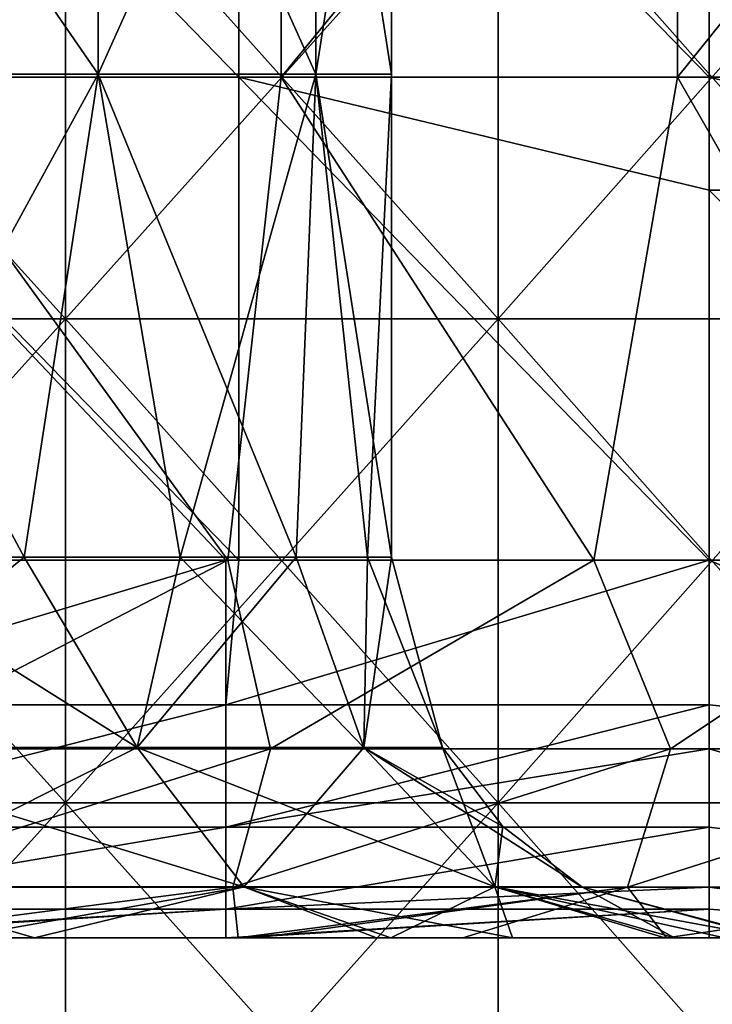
# Model space of a CAD drawing. Header units: inches. Extents: x -4.75 to 4.5, y 0 to 1.88.
# Tile 271 of 462: x 1.54 to 1.65, y 0.49 to 0.65. Entities that reach past the tile are written whole.
import ezdxf

# ---------------------------------------------------------------- set-up
doc = ezdxf.new("R2010")
doc.units = ezdxf.units.IN
doc.header["$LTSCALE"] = 101.851852
doc.header["$MEASUREMENT"] = 0
for name, color, linetype in [('10', 7, 'CONTINUOUS'), ('11', 7, 'CONTINUOUS'), ('12', 7, 'CONTINUOUS'), ('147', 7, 'CONTINUOUS'), ('152', 7, 'CONTINUOUS'), ('153', 7, 'CONTINUOUS'), ('16', 7, 'CONTINUOUS'), ('169', 7, 'CONTINUOUS'), ('17', 7, 'CONTINUOUS'), ('170', 7, 'CONTINUOUS'), ('20', 7, 'CONTINUOUS'), ('33', 7, 'CONTINUOUS')]:
    doc.layers.add(name, color=color, linetype=linetype)

msp = doc.modelspace()

# ---------------------------------------------------------------- linework, layer by layer
at = {"layer": '10', "color": 13, "linetype": 'Continuous', "true_color": 0xd67263}
for points in [[(1.53878, 0.5, 1.69548), (1.48364, 0.5, 1.64522), (1.45988, 0.5, 1.69548), (1.53878, 0.5, 1.69548)], [(1.53878, 0.5, 1.69548), (1.45988, 0.5, 1.69548), (1.47084, 0.5, 1.77556), (1.53878, 0.5, 1.69548)], [(1.54757, 0.5, 0.65444), (1.47825, 0.5, 0.57436), (1.46819, 0.5, 0.65444), (1.54757, 0.5, 0.65444)], [(1.54757, 0.5, 0.65444), (1.46819, 0.5, 0.65444), (1.51923, 0.5, 0.73452), (1.54757, 0.5, 0.65444)], [(1.54954, 0.5, 2.17596), (1.48917, 0.5, 2.09588), (1.47007, 0.5, 2.17596), (1.54954, 0.5, 2.17596)], [(1.54954, 0.5, 2.17596), (1.47007, 0.5, 2.17596), (1.52878, 0.5, 2.25604), (1.54954, 0.5, 2.17596)], [(1.55033, 0.5, 1.77556), (1.53878, 0.5, 1.69548), (1.47084, 0.5, 1.77556), (1.55033, 0.5, 1.77556)], [(1.55033, 0.5, 1.77556), (1.47084, 0.5, 1.77556), (1.47907, 0.5, 1.85564), (1.55033, 0.5, 1.77556)], [(1.5543, 0.5, 0.89468), (1.47461, 0.5, 0.89468), (1.53632, 0.5, 0.97476), (1.5543, 0.5, 0.89468)], [(1.47461, 0.5, 0.89468), (1.5543, 0.5, 0.89468), (1.50585, 0.5, 0.8146), (1.47461, 0.5, 0.89468)], [(1.55527, 0.5, 1.13492), (1.50347, 0.5, 1.05484), (1.47684, 0.5, 1.13439), (1.55527, 0.5, 1.13492)], [(1.55527, 0.5, 1.13492), (1.47684, 0.5, 1.13439), (1.48363, 0.5, 1.13677), (1.55527, 0.5, 1.13492)], [(1.5581, 0.5, 0.57436), (1.50303, 0.5, 0.49428), (1.47825, 0.5, 0.57436), (1.5581, 0.5, 0.57436)], [(1.5581, 0.5, 0.57436), (1.47825, 0.5, 0.57436), (1.54757, 0.5, 0.65444), (1.5581, 0.5, 0.57436)], [(1.49492, 0.5, 1.93572), (1.559, 0.5, 1.85564), (1.47907, 0.5, 1.85564), (1.49492, 0.5, 1.93572)], [(1.559, 0.5, 1.85564), (1.55033, 0.5, 1.77556), (1.47907, 0.5, 1.85564), (1.559, 0.5, 1.85564)], [(1.52649, 0.5, 1.15677), (1.55527, 0.5, 1.13492), (1.48363, 0.5, 1.13677), (1.52649, 0.5, 1.15677)], [(1.52651, 0.5, 1.62523), (1.48364, 0.5, 1.64522), (1.53878, 0.5, 1.69548), (1.52651, 0.5, 1.62523)], [(1.5669, 0.5, 2.0158), (1.48692, 0.5, 2.0158), (1.48917, 0.5, 2.09588), (1.5669, 0.5, 2.0158)], [(1.48692, 0.5, 2.0158), (1.5669, 0.5, 2.0158), (1.49492, 0.5, 1.93572), (1.48692, 0.5, 2.0158)], [(1.56756, 0.5, 2.09588), (1.5669, 0.5, 2.0158), (1.48917, 0.5, 2.09588), (1.56756, 0.5, 2.09588)], [(1.56756, 0.5, 2.09588), (1.48917, 0.5, 2.09588), (1.54954, 0.5, 2.17596), (1.56756, 0.5, 2.09588)], [(1.57322, 0.5, 2.33616), (1.52878, 0.5, 2.25604), (1.49453, 0.5, 2.33612), (1.57322, 0.5, 2.33616)], [(1.57322, 0.5, 2.33616), (1.49453, 0.5, 2.33612), (1.50743, 0.5, 2.37913), (1.57322, 0.5, 2.33616)], [(1.49492, 0.5, 1.93572), (1.5669, 0.5, 2.0158), (1.57358, 0.5, 1.93572), (1.49492, 0.5, 1.93572)], [(1.49492, 0.5, 1.93572), (1.57358, 0.5, 1.93572), (1.559, 0.5, 1.85564), (1.49492, 0.5, 1.93572)], [(1.57118, 0.5, 0.3125), (1.49551, 0.5, 0.3125), (1.5161, 0.5, 0.33412), (1.57118, 0.5, 0.3125)], [(1.58212, 0.5, 0.49428), (1.50957, 0.5, 0.4142), (1.50303, 0.5, 0.49428), (1.58212, 0.5, 0.49428)], [(1.58212, 0.5, 0.49428), (1.50303, 0.5, 0.49428), (1.5581, 0.5, 0.57436), (1.58212, 0.5, 0.49428)], [(1.58258, 0.5, 1.05484), (1.53632, 0.5, 0.97476), (1.50347, 0.5, 1.05484), (1.58258, 0.5, 1.05484)], [(1.58258, 0.5, 1.05484), (1.50347, 0.5, 1.05484), (1.55527, 0.5, 1.13492), (1.58258, 0.5, 1.05484)], [(1.5543, 0.5, 0.89468), (1.58512, 0.5, 0.8146), (1.50585, 0.5, 0.8146), (1.5543, 0.5, 0.89468)], [(1.58512, 0.5, 0.8146), (1.51923, 0.5, 0.73452), (1.50585, 0.5, 0.8146), (1.58512, 0.5, 0.8146)], [(1.58903, 0.5, 0.4142), (1.5161, 0.5, 0.33412), (1.50957, 0.5, 0.4142), (1.58903, 0.5, 0.4142)], [(1.58903, 0.5, 0.4142), (1.50957, 0.5, 0.4142), (1.58212, 0.5, 0.49428), (1.58903, 0.5, 0.4142)], [(1.59594, 0.5, 0.33412), (1.57118, 0.5, 0.3125), (1.5161, 0.5, 0.33412), (1.59594, 0.5, 0.33412)], [(1.59594, 0.5, 0.33412), (1.5161, 0.5, 0.33412), (1.58903, 0.5, 0.4142), (1.59594, 0.5, 0.33412)], [(1.59917, 0.5, 0.73452), (1.54757, 0.5, 0.65444), (1.51923, 0.5, 0.73452), (1.59917, 0.5, 0.73452)], [(1.59917, 0.5, 0.73452), (1.51923, 0.5, 0.73452), (1.58512, 0.5, 0.8146), (1.59917, 0.5, 0.73452)], [(1.59613, 0.5, 1.21455), (1.55527, 0.5, 1.13492), (1.52649, 0.5, 1.15677), (1.59613, 0.5, 1.21455)], [(1.5395, 0.5, 1.6172), (1.52651, 0.5, 1.62523), (1.53878, 0.5, 1.69548), (1.5395, 0.5, 1.6172)], [(1.60719, 0.5, 2.25604), (1.54954, 0.5, 2.17596), (1.52878, 0.5, 2.25604), (1.60719, 0.5, 2.25604)], [(1.60719, 0.5, 2.25604), (1.52878, 0.5, 2.25604), (1.57646, 0.5, 2.33397), (1.60719, 0.5, 2.25604)], [(1.57646, 0.5, 2.33397), (1.52878, 0.5, 2.25604), (1.57322, 0.5, 2.33616), (1.57646, 0.5, 2.33397)], [(1.61524, 0.5, 0.97476), (1.5543, 0.5, 0.89468), (1.53632, 0.5, 0.97476), (1.61524, 0.5, 0.97476)], [(1.61524, 0.5, 0.97476), (1.53632, 0.5, 0.97476), (1.58258, 0.5, 1.05484), (1.61524, 0.5, 0.97476)], [(1.61505, 0.5, 1.6154), (1.5395, 0.5, 1.6172), (1.53878, 0.5, 1.69548), (1.61505, 0.5, 1.6154)], [(1.61767, 0.5, 1.69548), (1.61505, 0.5, 1.6154), (1.53878, 0.5, 1.69548), (1.61767, 0.5, 1.69548)], [(1.61767, 0.5, 1.69548), (1.53878, 0.5, 1.69548), (1.55033, 0.5, 1.77556), (1.61767, 0.5, 1.69548)], [(1.5395, 0.5, 1.6172), (1.61505, 0.5, 1.6154), (1.59849, 0.5, 1.56467), (1.5395, 0.5, 1.6172)], [(1.62695, 0.5, 0.65444), (1.5581, 0.5, 0.57436), (1.54757, 0.5, 0.65444), (1.62695, 0.5, 0.65444)], [(1.62695, 0.5, 0.65444), (1.54757, 0.5, 0.65444), (1.59917, 0.5, 0.73452), (1.62695, 0.5, 0.65444)], [(1.629, 0.5, 2.17596), (1.56756, 0.5, 2.09588), (1.54954, 0.5, 2.17596), (1.629, 0.5, 2.17596)], [(1.629, 0.5, 2.17596), (1.54954, 0.5, 2.17596), (1.60719, 0.5, 2.25604), (1.629, 0.5, 2.17596)], [(1.62982, 0.5, 1.77556), (1.61767, 0.5, 1.69548), (1.55033, 0.5, 1.77556), (1.62982, 0.5, 1.77556)], [(1.62982, 0.5, 1.77556), (1.55033, 0.5, 1.77556), (1.559, 0.5, 1.85564), (1.62982, 0.5, 1.77556)], [(1.63399, 0.5, 0.89468), (1.5543, 0.5, 0.89468), (1.61524, 0.5, 0.97476), (1.63399, 0.5, 0.89468)], [(1.5543, 0.5, 0.89468), (1.63399, 0.5, 0.89468), (1.58512, 0.5, 0.8146), (1.5543, 0.5, 0.89468)], [(1.63382, 0.5, 1.13492), (1.58258, 0.5, 1.05484), (1.55527, 0.5, 1.13492), (1.63382, 0.5, 1.13492)], [(1.63382, 0.5, 1.13492), (1.55527, 0.5, 1.13492), (1.59613, 0.5, 1.21455), (1.63382, 0.5, 1.13492)], [(1.63796, 0.5, 0.57436), (1.58212, 0.5, 0.49428), (1.5581, 0.5, 0.57436), (1.63796, 0.5, 0.57436)], [(1.63796, 0.5, 0.57436), (1.5581, 0.5, 0.57436), (1.62695, 0.5, 0.65444), (1.63796, 0.5, 0.57436)], [(1.57358, 0.5, 1.93572), (1.63894, 0.5, 1.85564), (1.559, 0.5, 1.85564), (1.57358, 0.5, 1.93572)], [(1.63894, 0.5, 1.85564), (1.62982, 0.5, 1.77556), (1.559, 0.5, 1.85564), (1.63894, 0.5, 1.85564)], [(1.64688, 0.5, 2.0158), (1.5669, 0.5, 2.0158), (1.64594, 0.5, 2.09588), (1.64688, 0.5, 2.0158)], [(1.5669, 0.5, 2.0158), (1.64688, 0.5, 2.0158), (1.57358, 0.5, 1.93572), (1.5669, 0.5, 2.0158)], [(1.64594, 0.5, 2.09588), (1.5669, 0.5, 2.0158), (1.56756, 0.5, 2.09588), (1.64594, 0.5, 2.09588)], [(1.64594, 0.5, 2.09588), (1.56756, 0.5, 2.09588), (1.629, 0.5, 2.17596), (1.64594, 0.5, 2.09588)], [(1.57335, 0.5, 0.3125), (1.57118, 0.5, 0.3125), (1.59594, 0.5, 0.33412), (1.57335, 0.5, 0.3125)], [(1.65118, 0.5, 0.3125), (1.57335, 0.5, 0.3125), (1.59594, 0.5, 0.33412), (1.65118, 0.5, 0.3125)], [(1.57358, 0.5, 1.93572), (1.64688, 0.5, 2.0158), (1.65225, 0.5, 1.93572), (1.57358, 0.5, 1.93572)], [(1.57358, 0.5, 1.93572), (1.65225, 0.5, 1.93572), (1.63894, 0.5, 1.85564), (1.57358, 0.5, 1.93572)], [(1.61044, 0.5, 2.31066), (1.60719, 0.5, 2.25604), (1.57646, 0.5, 2.33397), (1.61044, 0.5, 2.31066)], [(1.66122, 0.5, 0.49428), (1.58903, 0.5, 0.4142), (1.58212, 0.5, 0.49428), (1.66122, 0.5, 0.49428)], [(1.66122, 0.5, 0.49428), (1.58212, 0.5, 0.49428), (1.63796, 0.5, 0.57436), (1.66122, 0.5, 0.49428)], [(1.66169, 0.5, 1.05484), (1.61524, 0.5, 0.97476), (1.58258, 0.5, 1.05484), (1.66169, 0.5, 1.05484)], [(1.66169, 0.5, 1.05484), (1.58258, 0.5, 1.05484), (1.63382, 0.5, 1.13492), (1.66169, 0.5, 1.05484)], [(1.63399, 0.5, 0.89468), (1.6644, 0.5, 0.8146), (1.58512, 0.5, 0.8146), (1.63399, 0.5, 0.89468)], [(1.6644, 0.5, 0.8146), (1.59917, 0.5, 0.73452), (1.58512, 0.5, 0.8146), (1.6644, 0.5, 0.8146)], [(1.6685, 0.5, 0.4142), (1.59594, 0.5, 0.33412), (1.58903, 0.5, 0.4142), (1.6685, 0.5, 0.4142)], [(1.6685, 0.5, 0.4142), (1.58903, 0.5, 0.4142), (1.66122, 0.5, 0.49428), (1.6685, 0.5, 0.4142)], [(1.67579, 0.5, 0.33412), (1.65118, 0.5, 0.3125), (1.59594, 0.5, 0.33412), (1.67579, 0.5, 0.33412)], [(1.67579, 0.5, 0.33412), (1.59594, 0.5, 0.33412), (1.6685, 0.5, 0.4142), (1.67579, 0.5, 0.33412)], [(1.63382, 0.5, 1.13492), (1.59613, 0.5, 1.21455), (1.67447, 0.5, 1.215), (1.63382, 0.5, 1.13492)], [(1.59613, 0.5, 1.21455), (1.59848, 0.5, 1.21732), (1.67447, 0.5, 1.215), (1.59613, 0.5, 1.21455)], [(1.59848, 0.5, 1.21732), (1.64383, 0.5, 1.29472), (1.67447, 0.5, 1.215), (1.59848, 0.5, 1.21732)], [(1.59849, 0.5, 1.56467), (1.61505, 0.5, 1.6154), (1.61866, 0.5, 1.53725), (1.59849, 0.5, 1.56467)], [(1.67912, 0.5, 0.73452), (1.62695, 0.5, 0.65444), (1.59917, 0.5, 0.73452), (1.67912, 0.5, 0.73452)], [(1.67912, 0.5, 0.73452), (1.59917, 0.5, 0.73452), (1.6644, 0.5, 0.8146), (1.67912, 0.5, 0.73452)], [(1.68575, 0.5, 2.25628), (1.629, 0.5, 2.17596), (1.60719, 0.5, 2.25604), (1.68575, 0.5, 2.25628)], [(1.68575, 0.5, 2.25628), (1.60719, 0.5, 2.25604), (1.64413, 0.5, 2.2868), (1.68575, 0.5, 2.25628)], [(1.64413, 0.5, 2.2868), (1.60719, 0.5, 2.25604), (1.61044, 0.5, 2.31066), (1.64413, 0.5, 2.2868)], [(1.69191, 0.5, 1.6154), (1.61505, 0.5, 1.6154), (1.61767, 0.5, 1.69548), (1.69191, 0.5, 1.6154)], [(1.61505, 0.5, 1.6154), (1.69191, 0.5, 1.6154), (1.61866, 0.5, 1.53725), (1.61505, 0.5, 1.6154)], [(1.69416, 0.5, 0.97476), (1.63399, 0.5, 0.89468), (1.61524, 0.5, 0.97476), (1.69416, 0.5, 0.97476)], [(1.69416, 0.5, 0.97476), (1.61524, 0.5, 0.97476), (1.66169, 0.5, 1.05484), (1.69416, 0.5, 0.97476)], [(1.69657, 0.5, 1.69548), (1.69191, 0.5, 1.6154), (1.61767, 0.5, 1.69548), (1.69657, 0.5, 1.69548)], [(1.69657, 0.5, 1.69548), (1.61767, 0.5, 1.69548), (1.62982, 0.5, 1.77556), (1.69657, 0.5, 1.69548)], [(1.61866, 0.5, 1.53725), (1.69191, 0.5, 1.6154), (1.68989, 0.5, 1.53532), (1.61866, 0.5, 1.53725)], [(1.61866, 0.5, 1.53725), (1.68989, 0.5, 1.53532), (1.64547, 0.5, 1.48289), (1.61866, 0.5, 1.53725)], [(1.70633, 0.5, 0.65444), (1.63796, 0.5, 0.57436), (1.62695, 0.5, 0.65444), (1.70633, 0.5, 0.65444)], [(1.70633, 0.5, 0.65444), (1.62695, 0.5, 0.65444), (1.67912, 0.5, 0.73452), (1.70633, 0.5, 0.65444)], [(1.70846, 0.5, 2.17596), (1.64594, 0.5, 2.09588), (1.629, 0.5, 2.17596), (1.70846, 0.5, 2.17596)], [(1.70846, 0.5, 2.17596), (1.629, 0.5, 2.17596), (1.68575, 0.5, 2.25628), (1.70846, 0.5, 2.17596)], [(1.70931, 0.5, 1.77556), (1.69657, 0.5, 1.69548), (1.62982, 0.5, 1.77556), (1.70931, 0.5, 1.77556)], [(1.70931, 0.5, 1.77556), (1.62982, 0.5, 1.77556), (1.63894, 0.5, 1.85564), (1.70931, 0.5, 1.77556)], [(1.71237, 0.5, 1.13492), (1.66169, 0.5, 1.05484), (1.63382, 0.5, 1.13492), (1.71237, 0.5, 1.13492)], [(1.71237, 0.5, 1.13492), (1.63382, 0.5, 1.13492), (1.67447, 0.5, 1.215), (1.71237, 0.5, 1.13492)], [(1.71369, 0.5, 0.89468), (1.63399, 0.5, 0.89468), (1.69416, 0.5, 0.97476), (1.71369, 0.5, 0.89468)], [(1.63399, 0.5, 0.89468), (1.71369, 0.5, 0.89468), (1.6644, 0.5, 0.8146), (1.63399, 0.5, 0.89468)], [(1.71782, 0.5, 0.57436), (1.66122, 0.5, 0.49428), (1.63796, 0.5, 0.57436), (1.71782, 0.5, 0.57436)], [(1.71782, 0.5, 0.57436), (1.63796, 0.5, 0.57436), (1.70633, 0.5, 0.65444), (1.71782, 0.5, 0.57436)], [(1.65225, 0.5, 1.93572), (1.71888, 0.5, 1.85564), (1.63894, 0.5, 1.85564), (1.65225, 0.5, 1.93572)], [(1.71888, 0.5, 1.85564), (1.70931, 0.5, 1.77556), (1.63894, 0.5, 1.85564), (1.71888, 0.5, 1.85564)], [(1.64383, 0.5, 1.29472), (1.64546, 0.5, 1.2991), (1.72111, 0.5, 1.29508), (1.64383, 0.5, 1.29472)], [(1.64383, 0.5, 1.29472), (1.72111, 0.5, 1.29508), (1.67447, 0.5, 1.215), (1.64383, 0.5, 1.29472)], [(1.64546, 0.5, 1.2991), (1.6611, 0.5, 1.3747), (1.72111, 0.5, 1.29508), (1.64546, 0.5, 1.2991)], [(1.68989, 0.5, 1.53532), (1.65372, 0.5, 1.45583), (1.64547, 0.5, 1.48289), (1.68989, 0.5, 1.53532)], [(1.72432, 0.5, 2.09588), (1.64688, 0.5, 2.0158), (1.64594, 0.5, 2.09588), (1.72432, 0.5, 2.09588)], [(1.72432, 0.5, 2.09588), (1.64594, 0.5, 2.09588), (1.70846, 0.5, 2.17596), (1.72432, 0.5, 2.09588)], [(1.72685, 0.5, 2.0158), (1.64688, 0.5, 2.0158), (1.72432, 0.5, 2.09588), (1.72685, 0.5, 2.0158)], [(1.64688, 0.5, 2.0158), (1.72685, 0.5, 2.0158), (1.65225, 0.5, 1.93572), (1.64688, 0.5, 2.0158)], [(1.71551, 0.5, 0.30881), (1.65118, 0.5, 0.3125), (1.67579, 0.5, 0.33412), (1.71551, 0.5, 0.30881)]]:
    msp.add_3dface(points, dxfattribs=at)
at = {"layer": '11', "color": 13, "linetype": 'Continuous', "true_color": 0xd67263}
for points in [[(1.58032, 0.6425, 2.4065), (1.51347, 0.6425, 2.44909), (1.58032, 0.72258, 2.4065), (1.58032, 0.6425, 2.4065)], [(1.58032, 0.72258, 2.4065), (1.51347, 0.6425, 2.44909), (1.51347, 0.72258, 2.44909), (1.58032, 0.72258, 2.4065)], [(1.64597, 0.6425, 2.36208), (1.58032, 0.6425, 2.4065), (1.64597, 0.72258, 2.36208), (1.64597, 0.6425, 2.36208)], [(1.64597, 0.72258, 2.36208), (1.58032, 0.6425, 2.4065), (1.58032, 0.72258, 2.4065), (1.64597, 0.72258, 2.36208)], [(1.71037, 0.6425, 2.31587), (1.64597, 0.6425, 2.36208), (1.71037, 0.72258, 2.31587), (1.71037, 0.6425, 2.31587)], [(1.71037, 0.72258, 2.31587), (1.64597, 0.6425, 2.36208), (1.64597, 0.72258, 2.36208), (1.71037, 0.72258, 2.31587)], [(1.5715, 0.5625, 2.41227), (1.50987, 0.5625, 2.45131), (1.51347, 0.6425, 2.44909), (1.5715, 0.5625, 2.41227)], [(1.58032, 0.6425, 2.4065), (1.5715, 0.5625, 2.41227), (1.51347, 0.6425, 2.44909), (1.58032, 0.6425, 2.4065)], [(1.63212, 0.5625, 2.37167), (1.5715, 0.5625, 2.41227), (1.58032, 0.6425, 2.4065), (1.63212, 0.5625, 2.37167)], [(1.64597, 0.6425, 2.36208), (1.63212, 0.5625, 2.37167), (1.58032, 0.6425, 2.4065), (1.64597, 0.6425, 2.36208)], [(1.69171, 0.5625, 2.32954), (1.63212, 0.5625, 2.37167), (1.64597, 0.6425, 2.36208), (1.69171, 0.5625, 2.32954)], [(1.71037, 0.6425, 2.31587), (1.69171, 0.5625, 2.32954), (1.64597, 0.6425, 2.36208), (1.71037, 0.6425, 2.31587)]]:
    msp.add_3dface(points, dxfattribs=at)
at = {"layer": '12', "color": 13, "linetype": 'Continuous', "true_color": 0xd67263}
for points in [[(1.54464, 0.68254, 3.21022), (1.47223, 0.68254, 3.24406), (1.54464, 0.60246, 3.21022), (1.54464, 0.68254, 3.21022)], [(1.54464, 0.60246, 3.21022), (1.47223, 0.68254, 3.24406), (1.47223, 0.60246, 3.24406), (1.54464, 0.60246, 3.21022)], [(1.47223, 0.68254, -3.24406), (1.54464, 0.68254, -3.21022), (1.47223, 0.60246, -3.24406), (1.47223, 0.68254, -3.24406)], [(1.47223, 0.60246, -3.24406), (1.54464, 0.68254, -3.21022), (1.54464, 0.60246, -3.21022), (1.47223, 0.60246, -3.24406)], [(1.61627, 0.68254, 3.17476), (1.54464, 0.68254, 3.21022), (1.61627, 0.60246, 3.17476), (1.61627, 0.68254, 3.17476)], [(1.61627, 0.60246, 3.17476), (1.54464, 0.68254, 3.21022), (1.54464, 0.60246, 3.21022), (1.61627, 0.60246, 3.17476)], [(1.54464, 0.68254, -3.21022), (1.61627, 0.68254, -3.17476), (1.54464, 0.60246, -3.21022), (1.54464, 0.68254, -3.21022)], [(1.54464, 0.60246, -3.21022), (1.61627, 0.68254, -3.17476), (1.61627, 0.60246, -3.17476), (1.54464, 0.60246, -3.21022)], [(1.68708, 0.68254, 3.1377), (1.61627, 0.68254, 3.17476), (1.68708, 0.60246, 3.1377), (1.68708, 0.68254, 3.1377)], [(1.68708, 0.60246, 3.1377), (1.61627, 0.68254, 3.17476), (1.61627, 0.60246, 3.17476), (1.68708, 0.60246, 3.1377)], [(1.61627, 0.68254, -3.17476), (1.68708, 0.68254, -3.1377), (1.61627, 0.60246, -3.17476), (1.61627, 0.68254, -3.17476)], [(1.61627, 0.60246, -3.17476), (1.68708, 0.68254, -3.1377), (1.68708, 0.60246, -3.1377), (1.61627, 0.60246, -3.17476)], [(1.54464, 0.60246, 3.21022), (1.47223, 0.60246, 3.24406), (1.54464, 0.52238, 3.21022), (1.54464, 0.60246, 3.21022)], [(1.54464, 0.52238, 3.21022), (1.47223, 0.60246, 3.24406), (1.47223, 0.52238, 3.24406), (1.54464, 0.52238, 3.21022)], [(1.47223, 0.60246, -3.24406), (1.54464, 0.60246, -3.21022), (1.47223, 0.52238, -3.24406), (1.47223, 0.60246, -3.24406)], [(1.47223, 0.52238, -3.24406), (1.54464, 0.60246, -3.21022), (1.54464, 0.52238, -3.21022), (1.47223, 0.52238, -3.24406)], [(1.61627, 0.60246, 3.17476), (1.54464, 0.60246, 3.21022), (1.61627, 0.52238, 3.17476), (1.61627, 0.60246, 3.17476)], [(1.61627, 0.52238, 3.17476), (1.54464, 0.60246, 3.21022), (1.54464, 0.52238, 3.21022), (1.61627, 0.52238, 3.17476)], [(1.54464, 0.60246, -3.21022), (1.61627, 0.60246, -3.17476), (1.54464, 0.52238, -3.21022), (1.54464, 0.60246, -3.21022)], [(1.54464, 0.52238, -3.21022), (1.61627, 0.60246, -3.17476), (1.61627, 0.52238, -3.17476), (1.54464, 0.52238, -3.21022)], [(1.68708, 0.60246, 3.1377), (1.61627, 0.60246, 3.17476), (1.68708, 0.52238, 3.1377), (1.68708, 0.60246, 3.1377)], [(1.68708, 0.52238, 3.1377), (1.61627, 0.60246, 3.17476), (1.61627, 0.52238, 3.17476), (1.68708, 0.52238, 3.1377)], [(1.61627, 0.60246, -3.17476), (1.68708, 0.60246, -3.1377), (1.61627, 0.52238, -3.17476), (1.61627, 0.60246, -3.17476)], [(1.61627, 0.52238, -3.17476), (1.68708, 0.60246, -3.1377), (1.68708, 0.52238, -3.1377), (1.61627, 0.52238, -3.17476)], [(1.54464, 0.52238, 3.21022), (1.47223, 0.52238, 3.24406), (1.54464, 0.4423, 3.21022), (1.54464, 0.52238, 3.21022)], [(1.54464, 0.4423, 3.21022), (1.47223, 0.52238, 3.24406), (1.47223, 0.4423, 3.24406), (1.54464, 0.4423, 3.21022)], [(1.47223, 0.52238, -3.24406), (1.54464, 0.52238, -3.21022), (1.47223, 0.4423, -3.24406), (1.47223, 0.52238, -3.24406)], [(1.47223, 0.4423, -3.24406), (1.54464, 0.52238, -3.21022), (1.54464, 0.4423, -3.21022), (1.47223, 0.4423, -3.24406)], [(1.61627, 0.52238, 3.17476), (1.54464, 0.52238, 3.21022), (1.61627, 0.4423, 3.17476), (1.61627, 0.52238, 3.17476)], [(1.61627, 0.4423, 3.17476), (1.54464, 0.52238, 3.21022), (1.54464, 0.4423, 3.21022), (1.61627, 0.4423, 3.17476)], [(1.54464, 0.52238, -3.21022), (1.61627, 0.52238, -3.17476), (1.54464, 0.4423, -3.21022), (1.54464, 0.52238, -3.21022)], [(1.54464, 0.4423, -3.21022), (1.61627, 0.52238, -3.17476), (1.61627, 0.4423, -3.17476), (1.54464, 0.4423, -3.21022)], [(1.68708, 0.52238, 3.1377), (1.61627, 0.52238, 3.17476), (1.68708, 0.4423, 3.1377), (1.68708, 0.52238, 3.1377)], [(1.68708, 0.4423, 3.1377), (1.61627, 0.52238, 3.17476), (1.61627, 0.4423, 3.17476), (1.68708, 0.4423, 3.1377)], [(1.61627, 0.52238, -3.17476), (1.68708, 0.52238, -3.1377), (1.61627, 0.4423, -3.17476), (1.61627, 0.52238, -3.17476)], [(1.61627, 0.4423, -3.17476), (1.68708, 0.52238, -3.1377), (1.68708, 0.4423, -3.1377), (1.61627, 0.4423, -3.17476)]]:
    msp.add_3dface(points, dxfattribs=at)
at = {"layer": '147', "color": 13, "linetype": 'Continuous', "true_color": 0xd67263}
for points in [[(1.50987, 0.5625, 2.45131), (1.5715, 0.5625, 2.41227), (1.51112, 0.53128, 2.44072), (1.50987, 0.5625, 2.45131)], [(1.5715, 0.5625, 2.41227), (1.57855, 0.53128, 2.39766), (1.51112, 0.53128, 2.44072), (1.5715, 0.5625, 2.41227)], [(1.5715, 0.5625, 2.41227), (1.63212, 0.5625, 2.37167), (1.57855, 0.53128, 2.39766), (1.5715, 0.5625, 2.41227)], [(1.63212, 0.5625, 2.37167), (1.64477, 0.53128, 2.35273), (1.57855, 0.53128, 2.39766), (1.63212, 0.5625, 2.37167)], [(1.63212, 0.5625, 2.37167), (1.69171, 0.5625, 2.32954), (1.64477, 0.53128, 2.35273), (1.63212, 0.5625, 2.37167)], [(1.69171, 0.5625, 2.32954), (1.7097, 0.53128, 2.30597), (1.64477, 0.53128, 2.35273), (1.69171, 0.5625, 2.32954)], [(1.57232, 0.50837, 2.37434), (1.50573, 0.50837, 2.41711), (1.57855, 0.53128, 2.39766), (1.57232, 0.50837, 2.37434)], [(1.57855, 0.53128, 2.39766), (1.50573, 0.50837, 2.41711), (1.51112, 0.53128, 2.44072), (1.57855, 0.53128, 2.39766)], [(1.63769, 0.50837, 2.32973), (1.57232, 0.50837, 2.37434), (1.64477, 0.53128, 2.35273), (1.63769, 0.50837, 2.32973)], [(1.64477, 0.53128, 2.35273), (1.57232, 0.50837, 2.37434), (1.57855, 0.53128, 2.39766), (1.64477, 0.53128, 2.35273)], [(1.70179, 0.50837, 2.28333), (1.63769, 0.50837, 2.32973), (1.7097, 0.53128, 2.30597), (1.70179, 0.50837, 2.28333)], [(1.7097, 0.53128, 2.30597), (1.63769, 0.50837, 2.32973), (1.64477, 0.53128, 2.35273), (1.7097, 0.53128, 2.30597)], [(1.57232, 0.50837, 2.37434), (1.50743, 0.5, 2.37913), (1.50573, 0.50837, 2.41711), (1.57232, 0.50837, 2.37434)], [(1.57322, 0.5, 2.33616), (1.50743, 0.5, 2.37913), (1.57232, 0.50837, 2.37434), (1.57322, 0.5, 2.33616)], [(1.63769, 0.50837, 2.32973), (1.57322, 0.5, 2.33616), (1.57232, 0.50837, 2.37434), (1.63769, 0.50837, 2.32973)], [(1.57646, 0.5, 2.33397), (1.57322, 0.5, 2.33616), (1.63769, 0.50837, 2.32973), (1.57646, 0.5, 2.33397)], [(1.61044, 0.5, 2.31066), (1.57646, 0.5, 2.33397), (1.63769, 0.50837, 2.32973), (1.61044, 0.5, 2.31066)], [(1.64413, 0.5, 2.2868), (1.61044, 0.5, 2.31066), (1.63769, 0.50837, 2.32973), (1.64413, 0.5, 2.2868)], [(1.70179, 0.50837, 2.28333), (1.64413, 0.5, 2.2868), (1.63769, 0.50837, 2.32973), (1.70179, 0.50837, 2.28333)], [(1.68575, 0.5, 2.25628), (1.64413, 0.5, 2.2868), (1.70179, 0.50837, 2.28333), (1.68575, 0.5, 2.25628)]]:
    msp.add_3dface(points, dxfattribs=at)
at = {"layer": '152', "color": 13, "linetype": 'Continuous', "true_color": 0xd67263}
for points in [[(1.71284, 0.5625, 0.24618), (1.65118, 0.5625, 0.25), (1.72291, 0.53128, 0.25327), (1.71284, 0.5625, 0.24618)], [(1.65118, 0.5625, 0.25), (1.65118, 0.53858, 0.25476), (1.72291, 0.53128, 0.25327), (1.65118, 0.5625, 0.25)], [(1.65118, 0.53858, 0.25476), (1.65118, 0.53128, 0.25836), (1.72291, 0.53128, 0.25327), (1.65118, 0.53858, 0.25476)], [(1.65118, 0.53128, 0.25836), (1.65118, 0.51831, 0.26831), (1.73067, 0.50837, 0.27527), (1.65118, 0.53128, 0.25836)], [(1.65118, 0.53128, 0.25836), (1.73067, 0.50837, 0.27527), (1.72291, 0.53128, 0.25327), (1.65118, 0.53128, 0.25836)], [(1.65118, 0.51831, 0.26831), (1.65118, 0.50837, 0.28125), (1.73067, 0.50837, 0.27527), (1.65118, 0.51831, 0.26831)], [(1.71551, 0.5, 0.30881), (1.65118, 0.50837, 0.28125), (1.65118, 0.50476, 0.28858), (1.71551, 0.5, 0.30881)], [(1.65118, 0.50837, 0.28125), (1.71551, 0.5, 0.30881), (1.73067, 0.50837, 0.27527), (1.65118, 0.50837, 0.28125)], [(1.65118, 0.5, 0.3125), (1.71551, 0.5, 0.30881), (1.65118, 0.50476, 0.28858), (1.65118, 0.5, 0.3125)]]:
    msp.add_3dface(points, dxfattribs=at)
at = {"layer": '153', "color": 13, "linetype": 'Continuous', "true_color": 0xd67263}
for points in [[(1.57118, 0.5625, 0.25), (1.49551, 0.5625, 0.25), (1.4911, 0.53858, 0.25476), (1.57118, 0.5625, 0.25)], [(1.57118, 0.53858, 0.25476), (1.57118, 0.5625, 0.25), (1.4911, 0.53858, 0.25476), (1.57118, 0.53858, 0.25476)], [(1.65118, 0.5625, 0.25), (1.57335, 0.5625, 0.25), (1.57118, 0.53858, 0.25476), (1.65118, 0.5625, 0.25)], [(1.65118, 0.53858, 0.25476), (1.65118, 0.5625, 0.25), (1.57118, 0.53858, 0.25476), (1.65118, 0.53858, 0.25476)], [(1.57335, 0.5625, 0.25), (1.57118, 0.5625, 0.25), (1.57118, 0.53858, 0.25476), (1.57335, 0.5625, 0.25)], [(1.57118, 0.51831, 0.26831), (1.57118, 0.53858, 0.25476), (1.4911, 0.51831, 0.26831), (1.57118, 0.51831, 0.26831)], [(1.4911, 0.51831, 0.26831), (1.57118, 0.53858, 0.25476), (1.4911, 0.53858, 0.25476), (1.4911, 0.51831, 0.26831)], [(1.65118, 0.53128, 0.25836), (1.65118, 0.53858, 0.25476), (1.57118, 0.51831, 0.26831), (1.65118, 0.53128, 0.25836)], [(1.57118, 0.51831, 0.26831), (1.65118, 0.53858, 0.25476), (1.57118, 0.53858, 0.25476), (1.57118, 0.51831, 0.26831)], [(1.65118, 0.51831, 0.26831), (1.65118, 0.53128, 0.25836), (1.57118, 0.51831, 0.26831), (1.65118, 0.51831, 0.26831)], [(1.57118, 0.50476, 0.28858), (1.57118, 0.51831, 0.26831), (1.4911, 0.50476, 0.28858), (1.57118, 0.50476, 0.28858)], [(1.4911, 0.50476, 0.28858), (1.57118, 0.51831, 0.26831), (1.4911, 0.51831, 0.26831), (1.4911, 0.50476, 0.28858)], [(1.65118, 0.50837, 0.28125), (1.65118, 0.51831, 0.26831), (1.57118, 0.50476, 0.28858), (1.65118, 0.50837, 0.28125)], [(1.57118, 0.50476, 0.28858), (1.65118, 0.51831, 0.26831), (1.57118, 0.51831, 0.26831), (1.57118, 0.50476, 0.28858)], [(1.65118, 0.50476, 0.28858), (1.65118, 0.50837, 0.28125), (1.57118, 0.50476, 0.28858), (1.65118, 0.50476, 0.28858)], [(1.4911, 0.5, 0.3125), (1.49551, 0.5, 0.3125), (1.57118, 0.50476, 0.28858), (1.4911, 0.5, 0.3125)], [(1.4911, 0.5, 0.3125), (1.57118, 0.50476, 0.28858), (1.4911, 0.50476, 0.28858), (1.4911, 0.5, 0.3125)], [(1.49551, 0.5, 0.3125), (1.57118, 0.5, 0.3125), (1.57118, 0.50476, 0.28858), (1.49551, 0.5, 0.3125)], [(1.57118, 0.5, 0.3125), (1.57335, 0.5, 0.3125), (1.65118, 0.50476, 0.28858), (1.57118, 0.5, 0.3125)], [(1.57118, 0.5, 0.3125), (1.65118, 0.50476, 0.28858), (1.57118, 0.50476, 0.28858), (1.57118, 0.5, 0.3125)], [(1.57335, 0.5, 0.3125), (1.65118, 0.5, 0.3125), (1.65118, 0.50476, 0.28858), (1.57335, 0.5, 0.3125)]]:
    msp.add_3dface(points, dxfattribs=at)
at = {"layer": '16', "color": 13, "linetype": 'Continuous', "true_color": 0xd67263}
for points in [[(1.55003, 0.643, 1.25756), (1.4948, 0.643, 1.21121), (1.55003, 0.72308, 1.25756), (1.55003, 0.643, 1.25756)], [(1.55003, 0.72308, 1.25756), (1.4948, 0.643, 1.21121), (1.4948, 0.72308, 1.21121), (1.55003, 0.72308, 1.25756)], [(1.58608, 0.643, 1.32), (1.55003, 0.643, 1.25756), (1.58608, 0.72308, 1.32), (1.58608, 0.643, 1.32)], [(1.58608, 0.72308, 1.32), (1.55003, 0.643, 1.25756), (1.55003, 0.72308, 1.25756), (1.58608, 0.72308, 1.32)], [(1.5986, 0.643, 1.391), (1.58608, 0.643, 1.32), (1.5986, 0.72308, 1.391), (1.5986, 0.643, 1.391)], [(1.5986, 0.72308, 1.391), (1.58608, 0.643, 1.32), (1.58608, 0.72308, 1.32), (1.5986, 0.72308, 1.391)], [(1.4948, 0.643, 1.21121), (1.55003, 0.643, 1.25756), (1.50634, 0.563, 1.21839), (1.4948, 0.643, 1.21121)], [(1.50634, 0.563, 1.21839), (1.55003, 0.643, 1.25756), (1.53779, 0.563, 1.24421), (1.50634, 0.563, 1.21839)], [(1.53779, 0.563, 1.24421), (1.55003, 0.643, 1.25756), (1.56361, 0.563, 1.27566), (1.53779, 0.563, 1.24421)], [(1.55003, 0.643, 1.25756), (1.58608, 0.643, 1.32), (1.56361, 0.563, 1.27566), (1.55003, 0.643, 1.25756)], [(1.56361, 0.563, 1.27566), (1.58608, 0.643, 1.32), (1.5828, 0.563, 1.31156), (1.56361, 0.563, 1.27566)], [(1.5828, 0.563, 1.31156), (1.58608, 0.643, 1.32), (1.59461, 0.563, 1.3505), (1.5828, 0.563, 1.31156)], [(1.58608, 0.643, 1.32), (1.5986, 0.643, 1.391), (1.59461, 0.563, 1.3505), (1.58608, 0.643, 1.32)], [(1.5986, 0.643, 1.391), (1.5986, 0.563, 1.391), (1.59461, 0.563, 1.3505), (1.5986, 0.643, 1.391)]]:
    msp.add_3dface(points, dxfattribs=at)
at = {"layer": '169', "color": 13, "linetype": 'Continuous', "true_color": 0xd67263}
for points in [[(1.50634, 0.563, 1.56361), (1.49902, 0.5315, 1.5781), (1.5565, 0.5315, 1.52987), (1.50634, 0.563, 1.56361)], [(1.53779, 0.563, 1.53779), (1.50634, 0.563, 1.56361), (1.5565, 0.5315, 1.52987), (1.53779, 0.563, 1.53779)], [(1.56361, 0.563, 1.50634), (1.53779, 0.563, 1.53779), (1.5565, 0.5315, 1.52987), (1.56361, 0.563, 1.50634)], [(1.56361, 0.563, 1.50634), (1.5565, 0.5315, 1.52987), (1.59401, 0.5315, 1.46489), (1.56361, 0.563, 1.50634)], [(1.5828, 0.563, 1.47044), (1.56361, 0.563, 1.50634), (1.59401, 0.5315, 1.46489), (1.5828, 0.563, 1.47044)], [(1.59461, 0.563, 1.4315), (1.5828, 0.563, 1.47044), (1.59401, 0.5315, 1.46489), (1.59461, 0.563, 1.4315)], [(1.60704, 0.5315, 1.391), (1.59461, 0.563, 1.4315), (1.59401, 0.5315, 1.46489), (1.60704, 0.5315, 1.391)], [(1.5986, 0.563, 1.391), (1.59461, 0.563, 1.4315), (1.60704, 0.5315, 1.391), (1.5986, 0.563, 1.391)], [(1.51056, 0.50842, 1.59809), (1.57418, 0.50842, 1.54471), (1.49902, 0.5315, 1.5781), (1.51056, 0.50842, 1.59809)], [(1.49902, 0.5315, 1.5781), (1.57418, 0.50842, 1.54471), (1.5565, 0.5315, 1.52987), (1.49902, 0.5315, 1.5781)], [(1.57418, 0.50842, 1.54471), (1.61571, 0.50842, 1.47279), (1.5565, 0.5315, 1.52987), (1.57418, 0.50842, 1.54471)], [(1.5565, 0.5315, 1.52987), (1.61571, 0.50842, 1.47279), (1.59401, 0.5315, 1.46489), (1.5565, 0.5315, 1.52987)], [(1.63013, 0.50842, 1.391), (1.61705, 0.51845, 1.391), (1.59401, 0.5315, 1.46489), (1.63013, 0.50842, 1.391)], [(1.61571, 0.50842, 1.47279), (1.63013, 0.50842, 1.391), (1.59401, 0.5315, 1.46489), (1.61571, 0.50842, 1.47279)], [(1.61705, 0.51845, 1.391), (1.60704, 0.5315, 1.391), (1.59401, 0.5315, 1.46489), (1.61705, 0.51845, 1.391)], [(1.52651, 0.5, 1.62523), (1.5395, 0.5, 1.6172), (1.51056, 0.50842, 1.59809), (1.52651, 0.5, 1.62523)], [(1.51056, 0.50842, 1.59809), (1.5395, 0.5, 1.6172), (1.57418, 0.50842, 1.54471), (1.51056, 0.50842, 1.59809)], [(1.5395, 0.5, 1.6172), (1.59849, 0.5, 1.56467), (1.57418, 0.50842, 1.54471), (1.5395, 0.5, 1.6172)], [(1.59849, 0.5, 1.56467), (1.61866, 0.5, 1.53725), (1.57418, 0.50842, 1.54471), (1.59849, 0.5, 1.56467)], [(1.57418, 0.50842, 1.54471), (1.61866, 0.5, 1.53725), (1.61571, 0.50842, 1.47279), (1.57418, 0.50842, 1.54471)], [(1.65372, 0.5, 1.45583), (1.6616, 0.5, 1.391), (1.61571, 0.50842, 1.47279), (1.65372, 0.5, 1.45583)], [(1.6616, 0.5, 1.391), (1.63013, 0.50842, 1.391), (1.61571, 0.50842, 1.47279), (1.6616, 0.5, 1.391)], [(1.64547, 0.5, 1.48289), (1.65372, 0.5, 1.45583), (1.61571, 0.50842, 1.47279), (1.64547, 0.5, 1.48289)], [(1.61866, 0.5, 1.53725), (1.64547, 0.5, 1.48289), (1.61571, 0.50842, 1.47279), (1.61866, 0.5, 1.53725)]]:
    msp.add_3dface(points, dxfattribs=at)
at = {"layer": '17', "color": 13, "linetype": 'Continuous', "true_color": 0xd67263}
for points in [[(1.4948, 0.643, 1.57079), (1.55003, 0.643, 1.52444), (1.4948, 0.72308, 1.57079), (1.4948, 0.643, 1.57079)], [(1.4948, 0.72308, 1.57079), (1.55003, 0.643, 1.52444), (1.55003, 0.72308, 1.52444), (1.4948, 0.72308, 1.57079)], [(1.55003, 0.643, 1.52444), (1.58608, 0.643, 1.462), (1.55003, 0.72308, 1.52444), (1.55003, 0.643, 1.52444)], [(1.55003, 0.72308, 1.52444), (1.58608, 0.643, 1.462), (1.58608, 0.72308, 1.462), (1.55003, 0.72308, 1.52444)], [(1.5986, 0.643, 1.391), (1.5986, 0.72308, 1.391), (1.58608, 0.72308, 1.462), (1.5986, 0.643, 1.391)], [(1.58608, 0.643, 1.462), (1.5986, 0.643, 1.391), (1.58608, 0.72308, 1.462), (1.58608, 0.643, 1.462)], [(1.55003, 0.643, 1.52444), (1.4948, 0.643, 1.57079), (1.53779, 0.563, 1.53779), (1.55003, 0.643, 1.52444)], [(1.53779, 0.563, 1.53779), (1.4948, 0.643, 1.57079), (1.50634, 0.563, 1.56361), (1.53779, 0.563, 1.53779)], [(1.56361, 0.563, 1.50634), (1.55003, 0.643, 1.52444), (1.53779, 0.563, 1.53779), (1.56361, 0.563, 1.50634)], [(1.58608, 0.643, 1.462), (1.55003, 0.643, 1.52444), (1.5828, 0.563, 1.47044), (1.58608, 0.643, 1.462)], [(1.5828, 0.563, 1.47044), (1.55003, 0.643, 1.52444), (1.56361, 0.563, 1.50634), (1.5828, 0.563, 1.47044)], [(1.59461, 0.563, 1.4315), (1.58608, 0.643, 1.462), (1.5828, 0.563, 1.47044), (1.59461, 0.563, 1.4315)], [(1.5986, 0.563, 1.391), (1.5986, 0.643, 1.391), (1.58608, 0.643, 1.462), (1.5986, 0.563, 1.391)], [(1.5986, 0.563, 1.391), (1.58608, 0.643, 1.462), (1.59461, 0.563, 1.4315), (1.5986, 0.563, 1.391)]]:
    msp.add_3dface(points, dxfattribs=at)
at = {"layer": '170', "color": 13, "linetype": 'Continuous', "true_color": 0xd67263}
for points in [[(1.50634, 0.563, 1.21839), (1.53779, 0.563, 1.24421), (1.49902, 0.5315, 1.2039), (1.50634, 0.563, 1.21839)], [(1.53779, 0.563, 1.24421), (1.5565, 0.5315, 1.25213), (1.49902, 0.5315, 1.2039), (1.53779, 0.563, 1.24421)], [(1.53779, 0.563, 1.24421), (1.56361, 0.563, 1.27566), (1.5565, 0.5315, 1.25213), (1.53779, 0.563, 1.24421)], [(1.56361, 0.563, 1.27566), (1.5828, 0.563, 1.31156), (1.5565, 0.5315, 1.25213), (1.56361, 0.563, 1.27566)], [(1.5828, 0.563, 1.31156), (1.59401, 0.5315, 1.31711), (1.5565, 0.5315, 1.25213), (1.5828, 0.563, 1.31156)], [(1.5828, 0.563, 1.31156), (1.59461, 0.563, 1.3505), (1.59401, 0.5315, 1.31711), (1.5828, 0.563, 1.31156)], [(1.59461, 0.563, 1.3505), (1.5986, 0.563, 1.391), (1.59401, 0.5315, 1.31711), (1.59461, 0.563, 1.3505)], [(1.5986, 0.563, 1.391), (1.60704, 0.5315, 1.391), (1.59401, 0.5315, 1.31711), (1.5986, 0.563, 1.391)], [(1.5565, 0.5315, 1.25213), (1.51056, 0.50842, 1.18391), (1.49902, 0.5315, 1.2039), (1.5565, 0.5315, 1.25213)], [(1.57418, 0.50842, 1.23729), (1.51056, 0.50842, 1.18391), (1.5565, 0.5315, 1.25213), (1.57418, 0.50842, 1.23729)], [(1.59401, 0.5315, 1.31711), (1.57418, 0.50842, 1.23729), (1.5565, 0.5315, 1.25213), (1.59401, 0.5315, 1.31711)], [(1.61571, 0.50842, 1.30921), (1.57418, 0.50842, 1.23729), (1.59401, 0.5315, 1.31711), (1.61571, 0.50842, 1.30921)], [(1.60704, 0.5315, 1.391), (1.61571, 0.50842, 1.30921), (1.59401, 0.5315, 1.31711), (1.60704, 0.5315, 1.391)], [(1.61705, 0.51845, 1.391), (1.61571, 0.50842, 1.30921), (1.60704, 0.5315, 1.391), (1.61705, 0.51845, 1.391)], [(1.63013, 0.50842, 1.391), (1.61571, 0.50842, 1.30921), (1.61705, 0.51845, 1.391), (1.63013, 0.50842, 1.391)], [(1.57418, 0.50842, 1.23729), (1.52649, 0.5, 1.15677), (1.51056, 0.50842, 1.18391), (1.57418, 0.50842, 1.23729)], [(1.59613, 0.5, 1.21455), (1.52649, 0.5, 1.15677), (1.57418, 0.50842, 1.23729), (1.59613, 0.5, 1.21455)], [(1.59848, 0.5, 1.21732), (1.59613, 0.5, 1.21455), (1.57418, 0.50842, 1.23729), (1.59848, 0.5, 1.21732)], [(1.61571, 0.50842, 1.30921), (1.59848, 0.5, 1.21732), (1.57418, 0.50842, 1.23729), (1.61571, 0.50842, 1.30921)], [(1.64383, 0.5, 1.29472), (1.59848, 0.5, 1.21732), (1.61571, 0.50842, 1.30921), (1.64383, 0.5, 1.29472)], [(1.64546, 0.5, 1.2991), (1.64383, 0.5, 1.29472), (1.61571, 0.50842, 1.30921), (1.64546, 0.5, 1.2991)], [(1.63013, 0.50842, 1.391), (1.64546, 0.5, 1.2991), (1.61571, 0.50842, 1.30921), (1.63013, 0.50842, 1.391)], [(1.6616, 0.5, 1.391), (1.6611, 0.5, 1.3747), (1.63013, 0.50842, 1.391), (1.6616, 0.5, 1.391)], [(1.6611, 0.5, 1.3747), (1.64546, 0.5, 1.2991), (1.63013, 0.50842, 1.391), (1.6611, 0.5, 1.3747)]]:
    msp.add_3dface(points, dxfattribs=at)
at = {"layer": '20', "color": 13, "linetype": 'Continuous', "true_color": 0xd67263}
for points in [[(1.57335, 0.72258, 0.25), (1.49551, 0.72258, 0.25), (1.57335, 0.6425, 0.25), (1.57335, 0.72258, 0.25)], [(1.57335, 0.6425, 0.25), (1.49551, 0.72258, 0.25), (1.49551, 0.6425, 0.25), (1.57335, 0.6425, 0.25)], [(1.65118, 0.70386, 0.25), (1.57335, 0.72258, 0.25), (1.65118, 0.6425, 0.25), (1.65118, 0.70386, 0.25)], [(1.65118, 0.6425, 0.25), (1.57335, 0.72258, 0.25), (1.57335, 0.6425, 0.25), (1.65118, 0.6425, 0.25)], [(1.57335, 0.6425, 0.25), (1.49551, 0.6425, 0.25), (1.57335, 0.5625, 0.25), (1.57335, 0.6425, 0.25)], [(1.57335, 0.5625, 0.25), (1.49551, 0.6425, 0.25), (1.57118, 0.5625, 0.25), (1.57335, 0.5625, 0.25)], [(1.57118, 0.5625, 0.25), (1.49551, 0.6425, 0.25), (1.49551, 0.5625, 0.25), (1.57118, 0.5625, 0.25)], [(1.65118, 0.6425, 0.25), (1.57335, 0.6425, 0.25), (1.65118, 0.62378, 0.25), (1.65118, 0.6425, 0.25)], [(1.65118, 0.62378, 0.25), (1.57335, 0.6425, 0.25), (1.65118, 0.5625, 0.25), (1.65118, 0.62378, 0.25)], [(1.65118, 0.5625, 0.25), (1.57335, 0.6425, 0.25), (1.57335, 0.5625, 0.25), (1.65118, 0.5625, 0.25)]]:
    msp.add_3dface(points, dxfattribs=at)
at = {"layer": '33', "color": 13, "linetype": 'Continuous', "true_color": 0xd67263}
for points in [[(1.65118, 0.70386, 0.25), (1.65118, 0.6425, 0.25), (1.72909, 0.62378, 0.24389), (1.65118, 0.70386, 0.25)], [(1.65118, 0.70386, 0.25), (1.72909, 0.62378, 0.24389), (1.72909, 0.70386, 0.24389), (1.65118, 0.70386, 0.25)], [(1.65118, 0.6425, 0.25), (1.65118, 0.62378, 0.25), (1.72909, 0.62378, 0.24389), (1.65118, 0.6425, 0.25)], [(1.65118, 0.62378, 0.25), (1.65118, 0.5625, 0.25), (1.71284, 0.5625, 0.24618), (1.65118, 0.62378, 0.25)], [(1.65118, 0.62378, 0.25), (1.71284, 0.5625, 0.24618), (1.72909, 0.62378, 0.24389), (1.65118, 0.62378, 0.25)]]:
    msp.add_3dface(points, dxfattribs=at)

doc.saveas('drawing.dxf')
